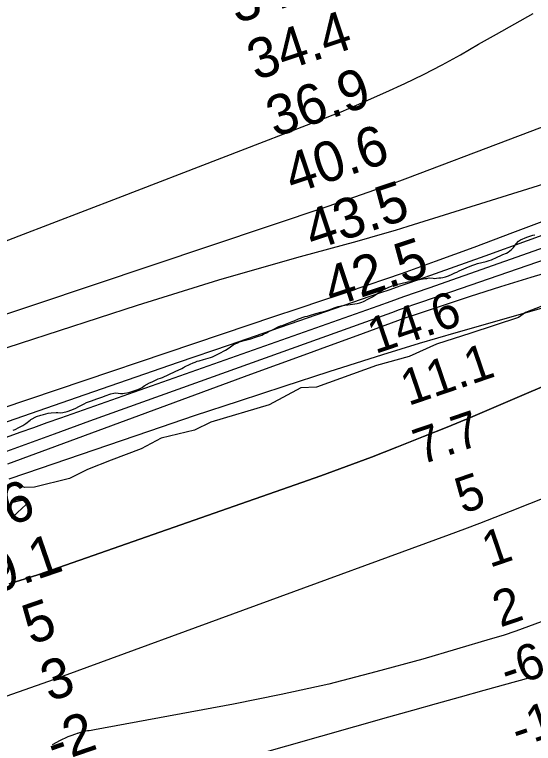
# Model space of a CAD drawing. Extents: x 3187622 to 3225504, y 800805 to 826213.
# Drawn here: x 3220737 to 3221604, y 814201 to 815419 of the extents above; entities that cross this region are included whole.
import ezdxf

# ---------------------------------------------------------------- set-up
doc = ezdxf.new("R2010")
doc.units = 0
for name, color, linetype in [('V-RIVR-EDGE', 7, 'Continuous'), ('V-RIVR-RANG', 7, 'Continuous'), ('V-SITE-VEGE', 7, 'Continuous'), ('V-TOPO-DPTH', 7, 'Continuous'), ('V-TOPO-MAJR', 7, 'Continuous'), ('V-TOPO-MINR', 7, 'Continuous'), ('V-TOPO-WATR', 7, 'Continuous')]:
    doc.layers.add(name, color=color, linetype=linetype)

msp = doc.modelspace()

# ---------------------------------------------------------------- linework, layer by layer
at = {"layer": 'V-RIVR-EDGE'}
msp.add_lwpolyline([(3221635.5, 814938.3), (3221590.7, 814921), (3221578.9, 814912.8), (3221499.3, 814886.4), (3221441.9, 814867.9), (3221396.6, 814847.6), (3221341.8, 814832.5), (3221241.3, 814796.2), (3221215.2, 814795.4), (3221162.6, 814766.9), (3221064.7, 814737.5), (3221037.7, 814724.6), (3220982, 814710.8), (3220948.5, 814693.1), (3220898.5, 814674.5), (3220858.9, 814658.9), (3220828.9, 814643.4), (3220770.1, 814629.2), (3220753.6, 814628.3), (3220736.3, 814636.2)], dxfattribs=at)
at = {"layer": 'V-SITE-VEGE'}
for p, q in [((3221593, 815046.8), (3221599.7, 815049.2)), ((3221599.7, 815049.2), (3221603, 815050.1)), ((3221603, 815050.1), (3221606.5, 815050.8)), ((3221575, 815035.9), (3221579.3, 815040.3)), ((3221579.3, 815040.3), (3221582.4, 815042.7)), ((3221582.4, 815042.7), (3221593, 815046.8)), ((3221561.7, 815021.8), (3221564.8, 815024.2)), ((3221564.8, 815024.2), (3221567.2, 815026.3)), ((3221567.2, 815026.3), (3221570.7, 815029.8)), ((3221570.7, 815029.8), (3221575, 815035.9)), ((3221533.8, 815009.3), (3221543.3, 815013.4)), ((3221543.3, 815013.4), (3221549.7, 815016.5)), ((3221549.7, 815016.5), (3221553.2, 815018.1)), ((3221553.2, 815018.1), (3221559.2, 815020.1)), ((3221559.2, 815020.1), (3221561.7, 815021.8)), ((3221495.8, 814997.6), (3221502.7, 815000.1)), ((3221502.7, 815000.1), (3221506.2, 815001.4)), ((3221506.2, 815001.4), (3221510.4, 815002.8)), ((3221510.4, 815002.8), (3221525.3, 815006.5)), ((3221525.3, 815006.5), (3221529.9, 815008.2)), ((3221529.9, 815008.2), (3221533.8, 815009.3)), ((3221468.1, 814984.9), (3221472.9, 814987.3)), ((3221472.9, 814987.3), (3221475.9, 814988.5)), ((3221475.9, 814988.5), (3221480.1, 814990.9)), ((3221480.1, 814990.9), (3221483.8, 814992.6)), ((3221483.8, 814992.6), (3221495.8, 814997.6)), ((3221405.9, 814974.5), (3221413.8, 814976.5)), ((3221413.8, 814976.5), (3221422.5, 814977.7)), ((3221422.5, 814977.7), (3221426, 814978.1)), ((3221426, 814978.1), (3221429.9, 814978.8)), ((3221429.9, 814978.8), (3221436.3, 814978.6)), ((3221436.3, 814978.6), (3221439.3, 814978.1)), ((3221439.3, 814978.1), (3221442.3, 814978.3)), ((3221442.3, 814978.3), (3221445.7, 814978.8)), ((3221445.7, 814978.8), (3221449.2, 814979)), ((3221449.2, 814979), (3221452.9, 814979.7)), ((3221452.9, 814979.7), (3221457.1, 814980.8)), ((3221457.1, 814980.8), (3221461.9, 814982.3)), ((3221461.9, 814982.3), (3221468.1, 814984.9)), ((3221359.3, 814962), (3221362.6, 814963.5)), ((3221362.6, 814963.5), (3221372.6, 814967.5)), ((3221372.6, 814967.5), (3221375.8, 814968.4)), ((3221375.8, 814968.4), (3221380.2, 814969.2)), ((3221380.2, 814969.2), (3221387, 814970.8)), ((3221387, 814970.8), (3221390.4, 814971.2)), ((3221390.4, 814971.2), (3221394.4, 814972.1)), ((3221394.4, 814972.1), (3221399.3, 814973)), ((3221399.3, 814973), (3221402.6, 814973.8)), ((3221402.6, 814973.8), (3221405.9, 814974.5)), ((3221338.4, 814949.5), (3221347.7, 814956)), ((3221347.7, 814956), (3221353.7, 814959.7)), ((3221353.7, 814959.7), (3221359.3, 814962)), ((3221313.9, 814937.5), (3221317.4, 814938.5)), ((3221317.4, 814938.5), (3221320.2, 814939.7)), ((3221320.2, 814939.7), (3221328.4, 814943.7)), ((3221328.4, 814943.7), (3221334.9, 814947.3)), ((3221334.9, 814947.3), (3221338.4, 814949.5)), ((3221264.3, 814926.2), (3221270.8, 814929)), ((3221270.8, 814929), (3221277.9, 814931.1)), ((3221277.9, 814931.1), (3221282.6, 814932)), ((3221282.6, 814932), (3221285.9, 814932.8)), ((3221285.9, 814932.8), (3221289.1, 814933.4)), ((3221289.1, 814933.4), (3221294.1, 814933.9)), ((3221294.1, 814933.9), (3221297.8, 814934.5)), ((3221297.8, 814934.5), (3221305.7, 814935.7)), ((3221305.7, 814935.7), (3221309.5, 814936.4)), ((3221309.5, 814936.4), (3221313.9, 814937.5)), ((3221211.3, 814910.4), (3221222.8, 814914.4)), ((3221222.8, 814914.4), (3221226.2, 814915.2)), ((3221226.2, 814915.2), (3221233.4, 814917.3)), ((3221233.4, 814917.3), (3221237, 814918.2)), ((3221237, 814918.2), (3221240.2, 814919.3)), ((3221240.2, 814919.3), (3221248.6, 814921.5)), ((3221248.6, 814921.5), (3221252.1, 814922.2)), ((3221252.1, 814922.2), (3221259.6, 814924.5)), ((3221259.6, 814924.5), (3221264.3, 814926.2)), ((3221189.9, 814901.6), (3221200.8, 814906.1)), ((3221200.8, 814906.1), (3221204.1, 814907.3)), ((3221204.1, 814907.3), (3221211.3, 814910.4)), ((3221158, 814887.2), (3221162.5, 814889.9)), ((3221162.5, 814889.9), (3221165.7, 814891.1)), ((3221165.7, 814891.1), (3221169.2, 814892.7)), ((3221169.2, 814892.7), (3221177.2, 814896.9)), ((3221177.2, 814896.9), (3221181.4, 814898.7)), ((3221181.4, 814898.7), (3221185.9, 814900.1)), ((3221185.9, 814900.1), (3221189.9, 814901.6)), ((3221131.6, 814877.2), (3221141, 814880.5)), ((3221141, 814880.5), (3221150, 814883.4)), ((3221150, 814883.4), (3221153, 814884.6)), ((3221153, 814884.6), (3221158, 814887.2)), ((3221095.3, 814862.2), (3221102, 814866.8)), ((3221102, 814866.8), (3221105.5, 814868.8)), ((3221105.5, 814868.8), (3221109.5, 814870.6)), ((3221109.5, 814870.6), (3221112.5, 814871.8)), ((3221112.5, 814871.8), (3221122.9, 814874.9)), ((3221122.9, 814874.9), (3221131.6, 814877.2)), ((3221078.8, 814852.8), (3221089.2, 814858.1)), ((3221089.2, 814858.1), (3221095.3, 814862.2)), ((3221045.4, 814840.3), (3221052.6, 814842.8)), ((3221052.6, 814842.8), (3221056.4, 814843.5)), ((3221056.4, 814843.5), (3221064.1, 814845.9)), ((3221064.1, 814845.9), (3221067.6, 814847.1)), ((3221067.6, 814847.1), (3221072, 814849)), ((3221072, 814849), (3221078.8, 814852.8)), ((3221016.3, 814827.6), (3221019, 814829)), ((3221019, 814829), (3221021, 814830.2)), ((3221021, 814830.2), (3221030.5, 814834.6)), ((3221030.5, 814834.6), (3221035.2, 814836.7)), ((3221035.2, 814836.7), (3221038.9, 814838.3)), ((3221038.9, 814838.3), (3221042, 814839.5)), ((3221042, 814839.5), (3221045.4, 814840.3)), ((3220991.1, 814815.9), (3220998.3, 814819)), ((3220998.3, 814819), (3221001.8, 814820.7)), ((3221001.8, 814820.7), (3221005.3, 814822.6)), ((3221005.3, 814822.6), (3221016.3, 814827.6)), ((3220962.5, 814803.4), (3220966.7, 814805.3)), ((3220966.7, 814805.3), (3220977.1, 814810.2)), ((3220977.1, 814810.2), (3220980.6, 814811.3)), ((3220980.6, 814811.3), (3220983.9, 814812.5)), ((3220983.9, 814812.5), (3220987.4, 814814.1)), ((3220987.4, 814814.1), (3220991.1, 814815.9)), ((3220941.2, 814791.6), (3220945.4, 814793.6)), ((3220945.4, 814793.6), (3220949.9, 814796)), ((3220949.9, 814796), (3220953.5, 814798.3)), ((3220953.5, 814798.3), (3220962.5, 814803.4)), ((3220884.6, 814780.1), (3220888.4, 814781.6)), ((3220888.4, 814781.6), (3220898, 814785.1)), ((3220898, 814785.1), (3220902.6, 814786.3)), ((3220902.6, 814786.3), (3220905.8, 814786.7)), ((3220905.8, 814786.7), (3220909.9, 814786)), ((3220909.9, 814786), (3220914.1, 814785.8)), ((3220914.1, 814785.8), (3220917.8, 814785.8)), ((3220917.8, 814785.8), (3220920.8, 814786)), ((3220920.8, 814786), (3220928.1, 814787.4)), ((3220928.1, 814787.4), (3220941.2, 814791.6)), ((3220844, 814763.7), (3220853, 814768.5)), ((3220853, 814768.5), (3220857.2, 814770.4)), ((3220857.2, 814770.4), (3220865.4, 814773.5)), ((3220865.4, 814773.5), (3220870, 814775.1)), ((3220870, 814775.1), (3220874.2, 814776.8)), ((3220874.2, 814776.8), (3220879.2, 814778.5)), ((3220879.2, 814778.5), (3220884.6, 814780.1)), ((3220824.6, 814755.4), (3220832.3, 814758.4)), ((3220832.3, 814758.4), (3220839, 814761.3)), ((3220839, 814761.3), (3220844, 814763.7)), ((3220764.2, 814742.1), (3220773.5, 814747)), ((3220773.5, 814747), (3220780.5, 814749.6)), ((3220780.5, 814749.6), (3220785.2, 814750.7)), ((3220785.2, 814750.7), (3220793.1, 814752.8)), ((3220793.1, 814752.8), (3220798.3, 814753.3)), ((3220798.3, 814753.3), (3220806.2, 814753.7)), ((3220806.2, 814753.7), (3220809.3, 814753.8)), ((3220809.3, 814753.8), (3220813.9, 814753.5)), ((3220813.9, 814753.5), (3220817.7, 814753.7)), ((3220817.7, 814753.7), (3220824.6, 814755.4)), ((3220747.2, 814730.5), (3220750.8, 814732.2)), ((3220750.8, 814732.2), (3220755.8, 814735.4)), ((3220755.8, 814735.4), (3220762.8, 814740.9)), ((3220762.8, 814740.9), (3220764.2, 814742.1)), ((3220734.6, 814724.3), (3220737.7, 814725.5)), ((3220737.7, 814725.5), (3220743.8, 814728.6)), ((3220743.8, 814728.6), (3220747.2, 814730.5))]:
    msp.add_line(p, q, dxfattribs=at)
at = {"layer": 'V-TOPO-DPTH'}
for points in [[(3221650.6, 814994.9), (3221599.7, 814979.8), (3221549.1, 814964), (3221498.6, 814947.8), (3221408.2, 814918), (3221403, 814916.3), (3221397.7, 814914.5), (3221392.5, 814912.6), (3221387.3, 814910.8), (3221308.9, 814882.3), (3221264.5, 814866.1), (3221220.1, 814849.9), (3221175.7, 814833.6), (3221131.3, 814817.2), (3220724.9, 814667.3)], [(3220727.7, 814467.6), (3220740.2, 814471.3), (3220752.7, 814475.1), (3220765.1, 814479.1), (3220777.4, 814483.3), (3221206, 814632.9), (3221248.6, 814648), (3221291.1, 814663.5), (3221333.5, 814679.5), (3221375.7, 814695.8), (3221381.1, 814698), (3221420.5, 814713.6), (3221459.7, 814729.5), (3221498.8, 814745.8), (3221537.8, 814762.2), (3221797, 814872.9)], [(3220727.7, 814467.6), (3220740.2, 814471.3), (3220752.7, 814475.1), (3220765.1, 814479.1), (3220777.4, 814483.3), (3221206, 814632.9), (3221248.6, 814648), (3221291.1, 814663.5), (3221333.5, 814679.5), (3221375.7, 814695.8), (3221381.1, 814698), (3221420.5, 814713.6), (3221459.7, 814729.5), (3221498.8, 814745.8), (3221537.8, 814762.2), (3221797, 814872.9)], [(3220730.5, 814603), (3220737, 814604.7), (3220743.5, 814606.2), (3220750.1, 814607.5), (3220752.4, 814607.9), (3220755.5, 814607), (3220757.3, 814605.4), (3220757.4, 814603), (3220756.3, 814600), (3220741.9, 814586.6), (3220731.5, 814577.1)], [(3220730.5, 814603), (3220737, 814604.7), (3220743.5, 814606.2), (3220750.1, 814607.5), (3220752.4, 814607.9), (3220755.5, 814607), (3220757.3, 814605.4), (3220757.4, 814603), (3220756.3, 814600), (3220741.9, 814586.6), (3220731.5, 814577.1)], [(3221617, 814403.9), (3221595.9, 814396), (3221574.7, 814388.4), (3221553.4, 814381.4), (3221531.8, 814374.8), (3221419, 814341.8), (3221340.6, 814320.2), (3221261.9, 814300.1), (3221182.6, 814282.5), (3221102.9, 814266.5), (3220870.7, 814223.6), (3220867.7, 814223), (3220864.7, 814222.5), (3220861.8, 814222), (3220858.8, 814221.6), (3220855.8, 814221.1), (3220852.9, 814220.5), (3220849.9, 814219.8), (3220847, 814219), (3220842.2, 814217.5), (3220841.3, 814217.3), (3220838.8, 814216.4), (3220830.8, 814213.5), (3220826, 814211.6), (3220821.3, 814209.6), (3220816.6, 814207.3), (3220812.1, 814205), (3220807, 814202.2), (3220799.9, 814198.4)], [(3221617, 814403.9), (3221595.9, 814396), (3221574.7, 814388.4), (3221553.4, 814381.4), (3221531.8, 814374.8), (3221419, 814341.8), (3221340.6, 814320.2), (3221261.9, 814300.1), (3221182.6, 814282.5), (3221102.9, 814266.5), (3220870.7, 814223.6), (3220867.7, 814223), (3220864.7, 814222.5), (3220861.8, 814222), (3220858.8, 814221.6), (3220855.8, 814221.1), (3220852.9, 814220.5), (3220849.9, 814219.8), (3220847, 814219), (3220842.2, 814217.5), (3220841.3, 814217.3), (3220838.8, 814216.4), (3220830.8, 814213.5), (3220826, 814211.6), (3220821.3, 814209.6), (3220816.6, 814207.3), (3220812.1, 814205), (3220807, 814202.2), (3220799.9, 814198.4)]]:
    msp.add_lwpolyline(points, dxfattribs=at)
at = {"layer": 'V-TOPO-MAJR'}
msp.add_lwpolyline([(3221664.6, 815066.5), (3221593.7, 815040.9), (3221522.7, 815015.5), (3221414.6, 814976.9), (3221397.7, 814970.9), (3221380.8, 814965), (3221363.8, 814959.1), (3221346.9, 814953.2), (3221180.9, 814896.1), (3221095.6, 814866.7), (3221010.4, 814837.3), (3220925.2, 814807.8), (3220840, 814778.3), (3220700, 814729.7)], dxfattribs=at)
at = {"layer": 'V-TOPO-MINR'}
for points in [[(3220689.3, 815028), (3220744.6, 815049.1), (3220799.8, 815070.2), (3220855, 815091.4), (3220910.1, 815112.7), (3221256.3, 815246.2), (3221269.5, 815251.4), (3221282.6, 815256.7), (3221295.6, 815262.1), (3221308.6, 815267.7), (3221357.5, 815289.1), (3221389.2, 815303.6), (3221420.5, 815318.8), (3221451.4, 815335.1), (3221481.9, 815352), (3221512.1, 815369.4), (3221542.5, 815386.6), (3221572.9, 815403.7), (3221603.4, 815420.7)], [(3220672.3, 814901.4), (3221261.1, 815098.8), (3221294.5, 815110.3), (3221327.9, 815122), (3221361.2, 815134.1), (3221394.3, 815146.4), (3221729.3, 815273.2)], [(3221838.7, 815203.4), (3221393.9, 815064.8), (3221372.7, 815058.3), (3221351.5, 815052), (3221330.2, 815045.9), (3221308.9, 815039.9), (3221214.4, 815014.1), (3221145.9, 814994.9), (3221077.7, 814975), (3221009.7, 814954.2), (3220941.9, 814932.8), (3220680.2, 814848.1)], [(3221958.8, 815200.2), (3221569.3, 815054), (3221537, 815041.9), (3221504.6, 815029.9), (3221472.2, 815018), (3221439.7, 815006.2), (3221390.8, 814988.5), (3221382.8, 814985.7), (3221374.8, 814982.8), (3221366.7, 814980), (3221358.7, 814977.3), (3221292.7, 814955.1), (3221251.6, 814941.2), (3221210.5, 814927.4), (3221169.5, 814913.6), (3221128.4, 814899.7), (3220715.4, 814760.5)], [(3222022.8, 815147.3), (3221418.4, 814938.8), (3221405.5, 814934.4), (3221392.6, 814929.9), (3221379.7, 814925.3), (3221366.8, 814920.7), (3221039.5, 814803.2), (3220980.4, 814782), (3220921.2, 814760.6), (3220862, 814739.3), (3220802.9, 814717.8), (3220698.4, 814679.9)], [(3221740.5, 815071.4), (3221429.5, 814962), (3221408.2, 814954.5), (3221386.8, 814947), (3221365.5, 814939.5), (3221344.1, 814931.9), (3220813.8, 814744.5), (3220791, 814736.5), (3220768.3, 814728.4), (3220745.6, 814720.3), (3220722.9, 814712.2)], [(3222049.8, 815051.3), (3221474.2, 814887.3), (3221443.5, 814878.4), (3221412.9, 814869.3), (3221382.4, 814859.9), (3221352, 814850.4), (3221262.3, 814821.8), (3221187.1, 814797.6), (3221112.1, 814773.1), (3221037.2, 814748.1), (3220962.3, 814722.8), (3220755, 814651.9), (3220727, 814642.4)], [(3221650.6, 814994.9), (3221599.7, 814979.8), (3221549.1, 814964), (3221498.6, 814947.8), (3221408.2, 814918), (3221403, 814916.3), (3221397.7, 814914.5), (3221392.5, 814912.6), (3221387.3, 814910.8), (3221308.9, 814882.3), (3221264.5, 814866.1), (3221220.1, 814849.9), (3221175.7, 814833.6), (3221131.3, 814817.2), (3220724.9, 814667.3)], [(3221724, 814651.3), (3221565, 814588.2), (3221539.6, 814578.2), (3221514.2, 814568.4), (3221488.7, 814558.8), (3221463.1, 814549.3), (3220818.2, 814313.1), (3220816.7, 814312.5), (3220812, 814310.8), (3220808.9, 814309.7), (3220807, 814309.1), (3220804, 814308), (3220803.1, 814307.7), (3220193.1, 814092.9), (3220169.6, 814084.4), (3220146.3, 814075.7), (3220123.1, 814066.5), (3220100, 814057.1), (3219869.2, 813960.3), (3219809.2, 813935.2), (3219749.2, 813910.3), (3219689.1, 813885.7), (3219629, 813861.1), (3219533.9, 813822.5)], [(3221617, 814403.9), (3221595.9, 814396), (3221574.7, 814388.4), (3221553.4, 814381.4), (3221531.8, 814374.8), (3221419, 814341.8), (3221340.6, 814320.2), (3221261.9, 814300.1), (3221182.6, 814282.5), (3221102.9, 814266.5), (3220870.7, 814223.6), (3220867.7, 814223), (3220864.7, 814222.5), (3220861.8, 814222), (3220858.8, 814221.6), (3220855.8, 814221.1), (3220852.9, 814220.5), (3220849.9, 814219.8), (3220847, 814219), (3220842.2, 814217.5), (3220841.3, 814217.3), (3220838.8, 814216.4), (3220830.8, 814213.5), (3220826, 814211.6), (3220821.3, 814209.6), (3220816.6, 814207.3), (3220812.1, 814205), (3220807, 814202.2), (3220799.9, 814198.4)], [(3221612.8, 814315.6), (3221600.6, 814311.5), (3221588.3, 814307.8), (3221576, 814304.2), (3221521.2, 814289.2), (3221481.4, 814278.2), (3221441.6, 814267.2), (3221401.8, 814256), (3221362.1, 814244.8), (3220960.2, 814130.4)]]:
    msp.add_lwpolyline(points, dxfattribs=at)
at = {"layer": 'V-TOPO-WATR'}
for points in [[(3221797, 814872.9), (3221537.8, 814762.2), (3221498.8, 814745.8), (3221459.7, 814729.5), (3221420.5, 814713.6), (3221381.1, 814698), (3221375.7, 814695.8), (3221333.5, 814679.5), (3221291.1, 814663.5), (3221248.6, 814648), (3221206, 814632.9), (3220777.4, 814483.3), (3220765.1, 814479.1), (3220752.7, 814475.1), (3220740.2, 814471.3), (3220727.7, 814467.6)], [(3220731.5, 814577.1), (3220741.9, 814586.6), (3220756.3, 814600), (3220757.4, 814603), (3220757.3, 814605.4), (3220755.5, 814607), (3220752.4, 814607.9), (3220750.1, 814607.5), (3220743.5, 814606.2), (3220737, 814604.7), (3220730.5, 814603)]]:
    msp.add_lwpolyline(points, dxfattribs=at)

# ---------------------------------------------------------------- texts
at = {"layer": 'V-RIVR-RANG'}
for s, height, rotation, p in [('34.9', 67, 18.4583, (3221107.7, 815403.3)), ('34.4', 67, 18.4583, (3221139.8, 815308.6)), ('36.9', 67, 18.4583, (3221171.5, 815213.7)), ('40.6', 67, 18.4583, (3221201.8, 815118.5)), ('43.5', 67, 18.4583, (3221235.5, 815024.3)), ('42.5', 67, 18.4583, (3221267.4, 814929.5)), ('14.6', 60, 18.8287, (3221339.6, 814851.4)), ('11.1', 60, 18.8287, (3221395, 814764.6)), ('7.7', 60, 18.8287, (3221415.9, 814666.1)), ('5', 60, 18.8287, (3221485.8, 814584.2)), ('7.6', 67, 18.9629, (3220657.5, 814539.8)), ('1', 60, 18.8287, (3221530.9, 814494)), ('9.1', 67, 18.9629, (3220703.4, 814449.9)), ('2', 60, 18.8287, (3221548.7, 814394.4)), ('5', 67, 18.9629, (3220764.3, 814365.1)), ('-6', 60, 18.8287, (3221560.5, 814292.7)), ('3', 67, 18.9629, (3220795, 814269.9)), ('-10', 60, 18.8287, (3221578.7, 814193.3)), ('-2', 67, 18.9629, (3220802.8, 814166.8))]:
    msp.add_text(s, height=height, rotation=rotation, dxfattribs=at).set_placement(p)

doc.saveas('drawing.dxf')
